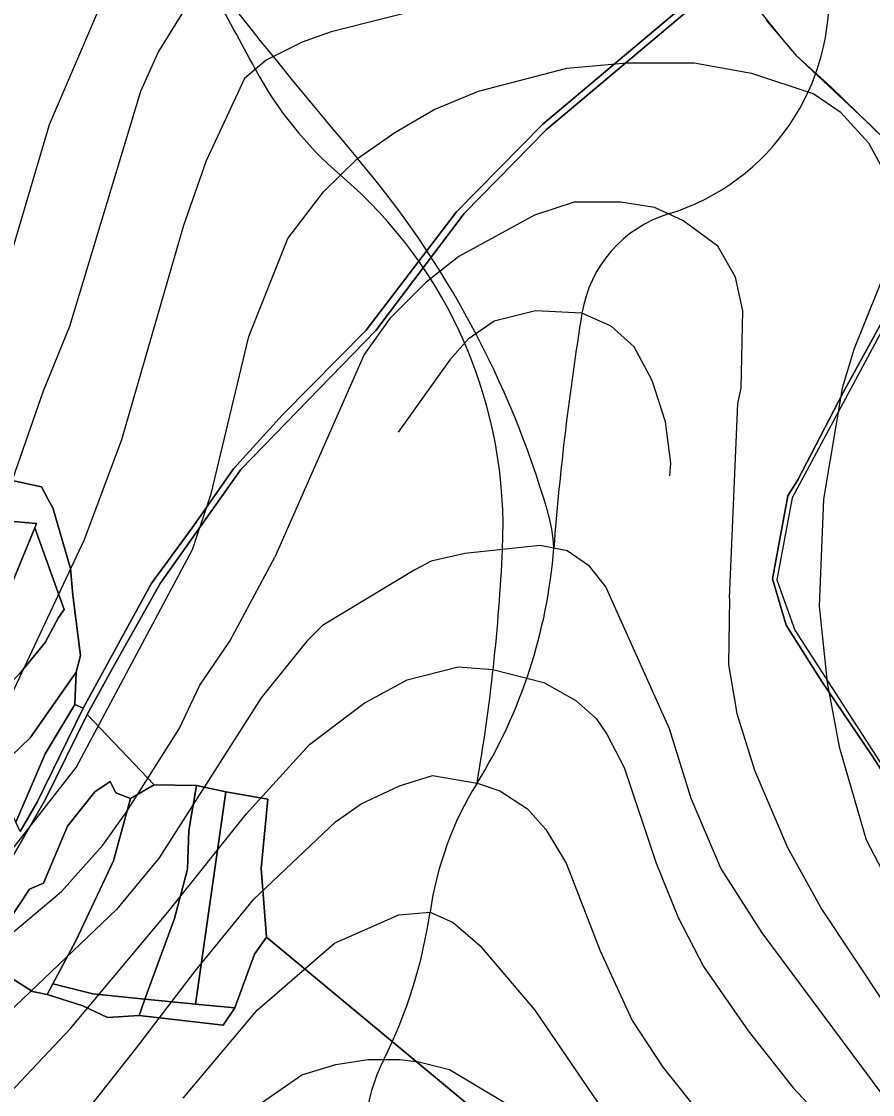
# Model space of a CAD drawing. Extents: x -510989 to -501240, y -1184665 to -1176098.
# Drawn here: x -502365.2 to -502035.3, y -1181825.6 to -1181410 of the extents above; entities that cross this region are included whole.
import ezdxf

# ---------------------------------------------------------------- set-up
doc = ezdxf.new("R2010")
doc.units = 0
for name, color, linetype in [('lesni_pozemek', 7, 'Continuous'), ('NAVRH_rozvodnice', 7, 'Continuous'), ('ostatni_plocha_x_ostatni_komunikace', 7, 'Continuous'), ('popis', 7, 'Continuous'), ('STAV_povodi', 7, 'Continuous'), ('STAV_zaplavove_uzemi', 7, 'Continuous'), ('trvaly_travni_porost', 7, 'Continuous'), ('vrstevnice_01', 7, 'Continuous'), ('vrstevnice_02', 7, 'Continuous'), ('vrstevnice_03', 7, 'Continuous')]:
    doc.layers.add(name, color=color, linetype=linetype)

msp = doc.modelspace()

# ---------------------------------------------------------------- linework, layer by layer
at = {"layer": 'lesni_pozemek'}
for points in [[(-502091.73, -1181389.72), (-502163.11, -1181449.77), (-502196.55, -1181483.76), (-502231.52, -1181529.58), (-502263.96, -1181562.39), (-502282.96, -1181583.21), (-502298.99, -1181606.12), (-502314.95, -1181627.81), (-502341.26, -1181675.92), (-502344.5, -1181674.58), (-502343.97, -1181662.02), (-502342.29, -1181655.6), (-502345.21, -1181632.17), (-502346.11, -1181621.91), (-502352.99, -1181598.33), (-502354.82, -1181595.07), (-502357.41, -1181590.28), (-502369.37, -1181587.62)], [(-502188.68, -1181832.27), (-502270.22, -1181764.64), (-502272.22, -1181738.11), (-502269.73, -1181711.21), (-502285.92, -1181708.35), (-502297.33, -1181705.98), (-502313.73, -1181705.71), (-502339.68, -1181678.48), (-502330.22, -1181661.23), (-502311.38, -1181627.7), (-502280.14, -1181583.49), (-502227.85, -1181529.67), (-502193.58, -1181484.32), (-502161.67, -1181451.79), (-502090.28, -1181391.79)], [(-502076.51, -1181409.51), (-502064.94, -1181423.2), (-502051.35, -1181435.39), (-502020.64, -1181465.2), (-502023.85, -1181512.09), (-502046.61, -1181553.69), (-502064.22, -1181587.47), (-502068.1, -1181593.75), (-502074.09, -1181625.82), (-502068.81, -1181643.79), (-502054.94, -1181665.6), (-502035.63, -1181694.02), (-502002.9, -1181744.79), (-502002.69, -1181747.13), (-502003.13, -1181754.67), (-502010.4, -1181789.93), (-502027.29, -1181910.03)], [(-502373.56, -1181777.76), (-502360.85, -1181785.68), (-502355.18, -1181786.83), (-502341.37, -1181791.26), (-502331.8, -1181795.85), (-502319.52, -1181795.08), (-502286.99, -1181798.7), (-502282.48, -1181792.1), (-502274.81, -1181771.2), (-502270.22, -1181764.64), (-502188.68, -1181832.27)]]:
    msp.add_lwpolyline(points, dxfattribs=at)
for points in [[(-502339.68, -1181678.48), (-502313.73, -1181705.71), (-502322.85, -1181710.96), (-502328.61, -1181708.76), (-502330.77, -1181704.43), (-502336.73, -1181708.42), (-502347.3, -1181721.71), (-502356.69, -1181743.75), (-502362.02, -1181746.1), (-502374.16, -1181764.34), (-502373.56, -1181777.76), (-502388.16, -1181759.8), (-502380.24, -1181750.49), (-502368.23, -1181732.87), (-502355.84, -1181711.28)], [(-502330.77, -1181704.43), (-502328.61, -1181708.76), (-502322.85, -1181710.96), (-502329.49, -1181735.16), (-502344.04, -1181766.06), (-502353.01, -1181782.77), (-502355.18, -1181786.83), (-502360.85, -1181785.68), (-502373.56, -1181777.76), (-502374.16, -1181764.34), (-502362.02, -1181746.1), (-502356.69, -1181743.75), (-502347.3, -1181721.71), (-502336.73, -1181708.42)], [(-502313.73, -1181705.71), (-502297.33, -1181705.98), (-502300.35, -1181723.31), (-502300.83, -1181738.34), (-502305.86, -1181757.48), (-502317.33, -1181788.69), (-502337.48, -1181786.62), (-502353.01, -1181782.77), (-502344.04, -1181766.06), (-502329.49, -1181735.16), (-502322.85, -1181710.96)], [(-502297.33, -1181705.98), (-502285.92, -1181708.35), (-502297.68, -1181790.62), (-502317.33, -1181788.69), (-502305.86, -1181757.48), (-502300.83, -1181738.34), (-502300.35, -1181723.31)], [(-502285.92, -1181708.35), (-502269.73, -1181711.21), (-502272.22, -1181738.11), (-502270.22, -1181764.64), (-502274.81, -1181771.2), (-502282.48, -1181792.1), (-502297.68, -1181790.62)], [(-502353.01, -1181782.77), (-502337.48, -1181786.62), (-502317.33, -1181788.69), (-502319.52, -1181795.08), (-502331.8, -1181795.85), (-502341.37, -1181791.26), (-502355.18, -1181786.83)], [(-502297.68, -1181790.62), (-502282.48, -1181792.1), (-502286.99, -1181798.7), (-502319.52, -1181795.08), (-502317.33, -1181788.69)]]:
    msp.add_lwpolyline(points, close=True, dxfattribs=at)
at = {"layer": 'NAVRH_rozvodnice'}
for centre, radius, start, end in [((-500526.14, -1180010.48), 2242.7, 216.32566, 220.36575), ((-502140.12, -1181400.39), 87.98, 287.0586, 4.4928), ((-502518.37, -1181703.95), 372.03, 16.3136, 40.3657), ((-502100.1, -1181530.81), 48.45, 107.0586, 170.7172), ((-501082.88, -1181697.08), 1079.16, 170.71721, 175.58483), ((-502222.47, -1181617.35), 63.72, 3.0121, 16.3136), ((-502360.5, -1181598.43), 202.26, 328.2042, 355.5848), ((-502077.77, -1181773.7), 130.39, 148.2042, 171.7543), ((-502392.11, -1181728.15), 187.23, 333.3939, 351.7543), ((-502160.6, -1181844.11), 71.7, 153.3939, 234.5296)]:
    msp.add_arc(centre, radius, start, end, dxfattribs=at)
at = {"layer": 'ostatni_plocha_x_ostatni_komunikace'}
msp.add_lwpolyline([(-502365.66, -1181723.74), (-502359.08, -1181712.41), (-502341.26, -1181675.92), (-502314.95, -1181627.81), (-502298.99, -1181606.12), (-502282.96, -1181583.21), (-502263.96, -1181562.39), (-502231.52, -1181529.58), (-502196.55, -1181483.76), (-502163.11, -1181449.77), (-502091.73, -1181389.72), (-502090.28, -1181391.79), (-502161.67, -1181451.79), (-502193.58, -1181484.32), (-502227.85, -1181529.67), (-502280.14, -1181583.49), (-502311.38, -1181627.7), (-502330.22, -1181661.23), (-502339.68, -1181678.48), (-502355.84, -1181711.28), (-502368.23, -1181732.87)], dxfattribs=at)
msp.add_lwpolyline([(-502020.64, -1181465.2), (-502018.84, -1181466.99), (-502022.19, -1181512.24), (-502066.44, -1181594.47), (-502072.43, -1181626.21), (-502065.34, -1181645.78), (-502000.05, -1181746.92), (-502002.69, -1181747.13), (-502002.9, -1181744.79), (-502035.63, -1181694.02), (-502054.94, -1181665.6), (-502068.81, -1181643.79), (-502074.09, -1181625.82), (-502068.1, -1181593.75), (-502064.22, -1181587.47), (-502046.61, -1181553.69), (-502023.85, -1181512.09)], close=True, dxfattribs=at)
at = {"layer": 'popis'}
msp.add_lwpolyline([(-502090.28, -1181391.79), (-502070.73, -1181416.35), (-502064.94, -1181423.2), (-502035.99, -1181450.29), (-502018.84, -1181466.99), (-502022.19, -1181512.24), (-502066.44, -1181594.47), (-502072.43, -1181626.21), (-502065.34, -1181645.78), (-502032.7, -1181696.35), (-502000.05, -1181746.92), (-501998.53, -1181746.76), (-501982.42, -1181764.77), (-501944.97, -1181795.03), (-501912.9, -1181810.65), (-501880.83, -1181826.26)], dxfattribs=at)
at = {"layer": 'STAV_povodi'}
for centre, radius, start, end in [((-502140.12, -1181400.39), 87.98, 287.0586, 4.4928), ((-503627.99, -1182152.73), 1535.07, 28.15052, 29.47107), ((-502149.29, -1181361.5), 142.01, 208.1505, 229.5091), ((-502358.15, -1181606.12), 179.64, 357.3261, 49.5091), ((-502100.1, -1181530.81), 48.45, 107.0586, 170.7172), ((-501082.88, -1181697.08), 1079.16, 170.71721, 175.58483), ((-502360.5, -1181598.43), 202.26, 328.2042, 355.5848), ((-502910.04, -1181580.34), 732.14, 350.1969, 357.32608), ((-502077.77, -1181773.7), 130.39, 148.2042, 171.7543), ((-502392.11, -1181728.15), 187.23, 333.3939, 351.7543), ((-502160.6, -1181844.11), 71.7, 153.3939, 234.5296)]:
    msp.add_arc(centre, radius, start, end, dxfattribs=at)
at = {"layer": 'STAV_zaplavove_uzemi'}
for points in [[(-502723.47, -1180576.88), (-502750.97, -1180610.73), (-502772.12, -1180647.75), (-502783.76, -1180692.17), (-502790.11, -1180735.54), (-502816.55, -1180769.39), (-502838.76, -1180789.49), (-502880.02, -1180813.82), (-502947.71, -1180825.45), (-502980.5, -1180833.91), (-503008.01, -1180838.14), (-503027.04, -1180827.57), (-503058.78, -1180840.26), (-503097.92, -1180865.65), (-503133.88, -1180877.28), (-503224.85, -1180888.92), (-503331.68, -1180909.01), (-503349.66, -1180914.3), (-503380.34, -1180944.98), (-503395.15, -1180996.81), (-503404.67, -1181054.99), (-503414.18, -1181088.83), (-503405.74, -1181137.71), (-503341.21, -1181192.71), (-503275.63, -1181213.86), (-503238.61, -1181228.67), (-503221.69, -1181245.6), (-503229.09, -1181273.1), (-503244.96, -1181310.12), (-503251.3, -1181333.39), (-503243.9, -1181363.01), (-503246.02, -1181393.68), (-503244.96, -1181433.88), (-503251.3, -1181477.25), (-503261.88, -1181518.5), (-503269.29, -1181530.14), (-503299, -1181579.21), (-503326.93, -1181610.62), (-503351.36, -1181638.55), (-503381.61, -1181666.47), (-503397.91, -1181682.76), (-503420.01, -1181721.16), (-503428.16, -1181736.28), (-503464.23, -1181735.12), (-503497.97, -1181758.39), (-503482.84, -1181800.28), (-503460.74, -1181841), (-503407.53, -1181883.86), (-503369.52, -1181914.83), (-503348.4, -1181945.81), (-503334.32, -1181976.78), (-503286.45, -1182017.61), (-503224.5, -1182073.92), (-503185.08, -1182121.79), (-503159.74, -1182180.92), (-503125.16, -1182269.48), (-503118.18, -1182319.52), (-503118.18, -1182384.67), (-503122.84, -1182470.78), (-503133.31, -1182562.7), (-503147.27, -1182666.25), (-503152.24, -1182800.82), (-503140.98, -1182878.25), (-503110, -1182947.24), (-503050.82, -1183014.1), (-502950.75, -1183132.78), (-502862.33, -1183242.16), (-502789.02, -1183301.5), (-502594.33, -1183372.67), (-502552.52, -1183394.35), (-502521.54, -1183433.06), (-502481.28, -1183546.12), (-502442.56, -1183663.81), (-502399.2, -1183755.19), (-502318.67, -1183838.81), (-502270.66, -1183889.92), (-502173.29, -1183977.22)], [(-502250.32, -1184002.61), (-502355.07, -1183875.41), (-502442.37, -1183790.61), (-502477.29, -1183700.82), (-502532.16, -1183578.61), (-502567.08, -1183448.91), (-502626.05, -1183402.34), (-502705.41, -1183380.59), (-502814.2, -1183349.87), (-502882.03, -1183297.39), (-502931.95, -1183237.24), (-503042.02, -1183107.97), (-503139.64, -1183018.94), (-503222.14, -1182957.59), (-503308.56, -1182839.96), (-503316.24, -1182784.92), (-503330.32, -1182756.77), (-503348.24, -1182719.65), (-503334.16, -1182651.82), (-503323.92, -1182595.5), (-503313.68, -1182526.39), (-503294.1, -1182480.5), (-503251.86, -1182396.03), (-503229.34, -1182314.37), (-503216.1, -1182227.15), (-503242.43, -1182174.5), (-503271.86, -1182129.59), (-503287.34, -1182081.58), (-503343.88, -1182028.1), (-503361.79, -1182008.91), (-503396.35, -1181952.59), (-503442.43, -1181933.39), (-503497.46, -1181888.6), (-503525.62, -1181860.44), (-503528.18, -1181837.4), (-503548.66, -1181767.01), (-503558.9, -1181729.89), (-503576.82, -1181682.53), (-503578.1, -1181621.1), (-503567.86, -1181572.46), (-503552.5, -1181536.63), (-503538.04, -1181458.36), (-503518.33, -1181411.9), (-503509.88, -1181341.51), (-503497.21, -1181207.63), (-503499.77, -1181097.56), (-503498.02, -1181031.35), (-503510.82, -1180970.85), (-503549.22, -1180952.23), (-503571.32, -1180940.6), (-503605.07, -1180937.11), (-503651.61, -1180939.44), (-503671.39, -1180917.33), (-503679.53, -1180892.89), (-503713.27, -1180871.95), (-503727.24, -1180859.15), (-503734.22, -1180833.55), (-503728.4, -1180799.81), (-503741.2, -1180770.72), (-503722.82, -1180725.17), (-503721.54, -1180703.41), (-503731.78, -1180697.01), (-503767.61, -1180699.57), (-503790.65, -1180697.01), (-503817.53, -1180697.01), (-503861.04, -1180686.77), (-503889.2, -1180675.25), (-503900.72, -1180668.85), (-503953.2, -1180679.09), (-503997.99, -1180697.01), (-504063.27, -1180722.61), (-504109.34, -1180749.49), (-504142.62, -1180776.36), (-504177.18, -1180796.84), (-504211.73, -1180817.32), (-504414.98, -1180961.5), (-504472.7, -1180998.11), (-504544.51, -1181068.5), (-504600.82, -1181143.12), (-504621.94, -1181196.62), (-504641.65, -1181267.01), (-504660.25, -1181350.62), (-504634.7, -1181398.32), (-504617.66, -1181447.72), (-504600.62, -1181492.01), (-504587, -1181548.23), (-504592.11, -1181628.29), (-504569.96, -1181682.81), (-504568.26, -1181664.07), (-504554.63, -1181621.48), (-504547.82, -1181597.63)], [(-502765.18, -1180820.83), (-502819.12, -1180854.68), (-502855.09, -1180856.79), (-502878.36, -1180851.5), (-502911.15, -1180848.33), (-502954.52, -1180870.54), (-502984.14, -1180869.48), (-503005.29, -1180861.02), (-503048.66, -1180872.66), (-503074.04, -1180895.93), (-503100.49, -1180910.74), (-503124.82, -1180934.01), (-503148.09, -1180961.51), (-503167.13, -1180991.13), (-503214.18, -1181039.04), (-503223.14, -1181058.24), (-503224.42, -1181086.39), (-503233.38, -1181129.91), (-503224.42, -1181152.95), (-503210.34, -1181174.71), (-503189.86, -1181187.51), (-503177.06, -1181216.94), (-503187.3, -1181265.58), (-503182.09, -1181326.92), (-503202.22, -1181367.18), (-503223.9, -1181396.6), (-503227, -1181422.93), (-503244.04, -1181475.59), (-503248.68, -1181509.66), (-503278.16, -1181558.16), (-503308.83, -1181601.52), (-503351.14, -1181645.95), (-503365.95, -1181659.7), (-503395.57, -1181685.09), (-503411.43, -1181722.11), (-503422.01, -1181739.03), (-503437.88, -1181747.49), (-503460.09, -1181743.26), (-503481.25, -1181748.55), (-503492.88, -1181761.25), (-503472.79, -1181803.56), (-503443.17, -1181840.58), (-503413.55, -1181857.5), (-503278.84, -1181941.97), (-503242.23, -1181977.17), (-503180.29, -1182027.85), (-503125.38, -1182098.25), (-503088.78, -1182167.23), (-503075.54, -1182217), (-503114.26, -1182162.8), (-503152.97, -1182091.56), (-503197.89, -1182048.2), (-503210.28, -1182032.71), (-503231.96, -1182021.87), (-503259.83, -1182017.22), (-503266.03, -1182021.87), (-503224.21, -1182048.2), (-503199.43, -1182076.07), (-503157.62, -1182114.79), (-503135.94, -1182159.7), (-503118.9, -1182207.71), (-503111.16, -1182251.07), (-503108.24, -1182409.43), (-503115.92, -1182478.55), (-503128.72, -1182603.98), (-503131.28, -1182696.13), (-503104.4, -1182780.6), (-503071.45, -1182869.91), (-503052.71, -1182886.94), (-502977.76, -1182944.86), (-502838.07, -1183047.07), (-502664.31, -1183174.84), (-502563.8, -1183270.24), (-502485.44, -1183353.71), (-502446.26, -1183432.07), (-502383.48, -1183571.46), (-502315.46, -1183658.04), (-502253.62, -1183724), (-502158.8, -1183808.51), (-502045.43, -1183923.94), (-501930, -1184016.7), (-501793.89, -1184089.91), (-501746.5, -1184127.32), (-501709.09, -1184197.15)], [(-502226.81, -1183999.33), (-502311.75, -1183908.57), (-502419.96, -1183792.22), (-502451.37, -1183739.86), (-502483.95, -1183647.94), (-502521.19, -1183547.88), (-502550.27, -1183461.78), (-502572.38, -1183429.2), (-502656.85, -1183386.44), (-502768.21, -1183357), (-502834.76, -1183325), (-502889.79, -1183272.53), (-502938.43, -1183213.65), (-503042.23, -1183094.94), (-503121.07, -1183000.61), (-503188.65, -1182909.1), (-503198.5, -1182830.26), (-503192.9, -1182654.04), (-503169.63, -1182457.41), (-503165.02, -1182331.94), (-503174.64, -1182244.43), (-503211.18, -1182165.58), (-503248.68, -1182104.04), (-503298.6, -1182058.14), (-503358.04, -1182010.06), (-503388.64, -1181959.36), (-503422.73, -1181920.9), (-503472.56, -1181875.44), (-503525.05, -1181800.26), (-503528.23, -1181753.72), (-503520.82, -1181644.77), (-503514.48, -1181592.94), (-503470.14, -1181471.68), (-503458.61, -1181430.33), (-503465.34, -1181377.45), (-503493.67, -1181297.01), (-503493.67, -1181272.57), (-503489.02, -1181233.01), (-503455.28, -1181146.91), (-503458.77, -1181102.69), (-503461.1, -1181050.33), (-503461.1, -1181016.59), (-503465.75, -1180995.65), (-503478.55, -1180979.36)]]:
    msp.add_spline(points, degree=3, dxfattribs=at)
at = {"layer": 'trvaly_travni_porost'}
for points in [[(-502369.37, -1181587.62), (-502357.41, -1181590.28), (-502354.82, -1181595.07), (-502352.99, -1181598.33), (-502346.11, -1181621.91), (-502345.21, -1181632.17), (-502342.29, -1181655.6), (-502343.97, -1181662.02), (-502361.76, -1181687.42), (-502376.49, -1181701.56), (-502386.22, -1181681.65), (-502381.13, -1181677.91), (-502365.98, -1181662.69), (-502355.93, -1181650.51), (-502350.78, -1181640.86), (-502348.56, -1181637.72), (-502359.97, -1181606.16), (-502359.31, -1181604.45), (-502377.55, -1181602.83), (-502384.97, -1181603.39), (-502376.82, -1181591.09)], [(-502384.97, -1181603.39), (-502377.55, -1181602.83), (-502359.31, -1181604.45), (-502359.97, -1181606.16), (-502369.01, -1181628.02), (-502378.56, -1181641.67), (-502393.78, -1181655.81), (-502398.35, -1181656.82), (-502410.55, -1181631.83)], [(-502359.97, -1181606.16), (-502348.56, -1181637.72), (-502350.78, -1181640.86), (-502355.93, -1181650.51), (-502365.98, -1181662.69), (-502381.13, -1181677.91), (-502386.22, -1181681.65), (-502397.38, -1181658.81), (-502393.78, -1181655.81), (-502378.56, -1181641.67), (-502369.01, -1181628.02)], [(-502343.97, -1181662.02), (-502344.5, -1181674.58), (-502355.98, -1181693.67), (-502362.59, -1181708.96), (-502367.4, -1181720.17), (-502376.49, -1181701.56), (-502361.76, -1181687.42)], [(-502344.5, -1181674.58), (-502341.26, -1181675.92), (-502359.08, -1181712.41), (-502365.66, -1181723.74), (-502367.4, -1181720.17), (-502362.59, -1181708.96), (-502355.98, -1181693.67)]]:
    msp.add_lwpolyline(points, close=True, dxfattribs=at)
at = {"layer": 'vrstevnice_01'}
for points in [[(-502375.76, -1181607.58), (-502356.69, -1181553), (-502346.41, -1181528), (-502318.91, -1181437), (-502312.19, -1181422), (-502302.91, -1181407)], [(-502298.92, -1181614.53), (-502291.59, -1181593), (-502277.09, -1181532), (-502261.91, -1181494), (-502248.09, -1181476), (-502234.91, -1181463), (-502220.41, -1181453), (-502205.19, -1181444), (-502188, -1181437), (-502153.81, -1181428), (-502130.5, -1181426), (-502104.41, -1181426), (-502082.19, -1181430), (-502058, -1181438), (-502047.81, -1181445), (-502036.91, -1181457), (-502029.69, -1181470), (-502027.59, -1181482), (-502028.41, -1181502), (-502042.59, -1181537), (-502047, -1181552), (-502054.31, -1181595), (-502055.96, -1181636.5)], [(-502138.68, -1181629.02), (-502145, -1181621), (-502153.59, -1181615), (-502164.09, -1181613), (-502193.31, -1181616), (-502206.31, -1181619), (-502212.7, -1181622.32)], [(-502517.09, -1181892), (-502507.19, -1181866), (-502494.19, -1181840), (-502486.41, -1181828), (-502474.5, -1181816), (-502454.41, -1181801), (-502440.41, -1181793), (-502412.59, -1181774), (-502372.91, -1181736), (-502344, -1181699), (-502298.92, -1181614.53)], [(-502212.7, -1181622.32), (-502248.5, -1181644), (-502254.59, -1181650), (-502272.31, -1181672), (-502311.81, -1181734), (-502328.31, -1181754), (-502390.41, -1181813)], [(-501900, -1182190), (-501908.69, -1182170), (-501927.59, -1182144), (-501965.31, -1182108), (-502007.09, -1182079), (-502023.91, -1182064), (-502038.41, -1182046), (-502043.81, -1182037), (-502046.41, -1182026), (-502044.31, -1182011), (-502038.31, -1181995), (-502030.59, -1181978), (-501999.41, -1181929), (-501994.31, -1181914), (-501993.5, -1181896), (-501998.81, -1181872), (-502007.91, -1181856), (-502022.81, -1181836), (-502027.41, -1181831), (-502078.09, -1181763), (-502094.09, -1181738), (-502105.59, -1181711), (-502114, -1181684), (-502138.68, -1181629.02)], [(-502055.96, -1181636.5), (-502052.91, -1181666), (-502048.19, -1181691), (-502037.81, -1181727), (-502025.19, -1181751), (-502017.09, -1181763), (-501984, -1181800), (-501957.81, -1181833)], [(-502275.09, -1181750), (-502243.41, -1181720), (-502233.5, -1181713), (-502218.69, -1181706), (-502205.81, -1181702), (-502188.59, -1181705), (-502179.81, -1181708), (-502169.09, -1181715), (-502161.91, -1181723), (-502154.09, -1181736), (-502140.91, -1181770), (-502128.41, -1181797), (-502116.59, -1181815), (-502102.19, -1181833)], [(-502263.09, -1182198), (-502233.41, -1182136), (-502228.19, -1182119), (-502226.81, -1182102), (-502229.19, -1182084), (-502233, -1182072), (-502239.09, -1182061), (-502250.41, -1182047), (-502272.41, -1182027), (-502328.69, -1181984), (-502354.91, -1181960), (-502372.09, -1181937), (-502376.31, -1181929), (-502378.19, -1181921), (-502378.81, -1181905), (-502372.81, -1181881), (-502356.59, -1181853), (-502342.19, -1181833), (-502339.81, -1181832), (-502320.91, -1181808), (-502297.91, -1181778), (-502275.09, -1181750)], [(-502273.81, -1181830), (-502256.5, -1181818), (-502243.31, -1181814), (-502230.91, -1181812), (-502218.5, -1181812), (-502211.19, -1181813)], [(-502211.19, -1181813), (-502199.31, -1181816), (-502177.41, -1181829)]]:
    msp.add_lwpolyline(points, dxfattribs=at)
at = {"layer": 'vrstevnice_02'}
for points in [[(-502332.59, -1181399), (-502354.5, -1181450), (-502377.31, -1181527)], [(-502201.5, -1181403), (-502245.09, -1181414), (-502256.41, -1181418), (-502270.31, -1181425), (-502278.69, -1181432), (-502293.59, -1181464), (-502302.41, -1181489), (-502326.41, -1181572), (-502340.81, -1181610.74)], [(-502090.78, -1181633.35), (-502087.5, -1181558), (-502086.19, -1181552), (-502085.5, -1181522), (-502088.41, -1181509), (-502095.19, -1181497), (-502108.81, -1181487), (-502119.81, -1181482), (-502132.81, -1181480), (-502150.91, -1181480), (-502166.31, -1181485), (-502195.59, -1181501), (-502208.31, -1181511), (-502222.41, -1181525), (-502232.31, -1181539), (-502266.93, -1181617.42)], [(-502340.81, -1181610.74), (-502368.31, -1181669)], [(-502393, -1181783), (-502386.59, -1181778), (-502349.69, -1181747), (-502333.59, -1181729), (-502324.31, -1181716), (-502304.09, -1181684), (-502296.09, -1181667), (-502284.41, -1181650), (-502266.93, -1181617.42)], [(-502090.78, -1181633.35), (-502091.09, -1181659), (-502087.91, -1181678), (-502081, -1181700), (-502068.19, -1181730), (-502054.91, -1181754), (-502018.31, -1181809), (-501993.41, -1181837)], [(-502386.81, -1181843), (-502346.19, -1181800), (-502308.41, -1181755), (-502278.09, -1181717), (-502253.59, -1181690), (-502232.31, -1181674), (-502215.69, -1181665), (-502195.91, -1181660), (-502182.5, -1181661), (-502162.69, -1181666), (-502150.31, -1181673), (-502142.41, -1181680), (-502138.31, -1181686), (-502131.59, -1181699), (-502119.09, -1181736), (-502110.59, -1181757), (-502100.81, -1181776), (-502083.5, -1181801), (-502066.09, -1181823), (-502036.09, -1181855)], [(-502302.5, -1181827), (-502273.81, -1181793), (-502243.81, -1181767), (-502218.91, -1181756), (-502206.81, -1181755), (-502197.81, -1181759), (-502187.31, -1181768), (-502166.19, -1181793), (-502141.69, -1181829)]]:
    msp.add_lwpolyline(points, dxfattribs=at)
at = {"layer": 'vrstevnice_03'}
msp.add_lwpolyline([(-502113.91, -1181586), (-502113.5, -1181581), (-502115.59, -1181565), (-502120.69, -1181549), (-502127.69, -1181536), (-502136.59, -1181528), (-502147.91, -1181523), (-502165.91, -1181522), (-502182, -1181526), (-502192, -1181533), (-502199.09, -1181541), (-502219.19, -1181569)], dxfattribs=at)

doc.saveas('drawing.dxf')
